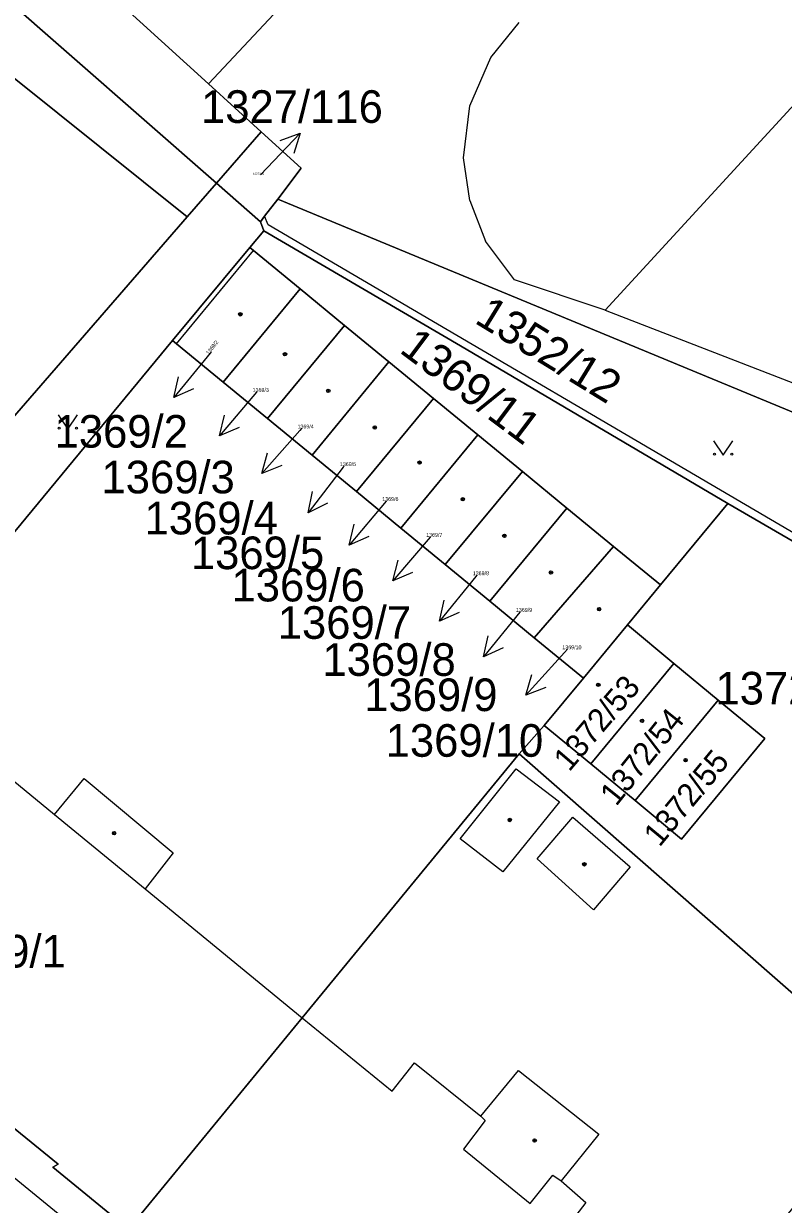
# Model space of a CAD drawing. Extents: x -598934 to -598196, y -1162208 to -1161502.
# Drawn here: x -598555.4 to -598515.8, y -1161819.5 to -1161757.9 of the extents above; entities that cross this region are included whole.
import ezdxf

# ---------------------------------------------------------------- set-up
doc = ezdxf.new("R2010")
doc.units = 0
for name, color, linetype in [('KN_CAR_KR', 7, 'Continuous'), ('KN_KULTURY', 7, 'Continuous'), ('KN_PARC_CIS_POM', 7, 'Continuous'), ('KN_PARC_CIS_POZ', 7, 'Continuous'), ('KN_PARC_CIS_STAV', 7, 'Continuous'), ('KN_PARC_PLOCHA', 7, 'Continuous'), ('PARC_C_SIPKA', 7, 'Continuous'), ('parcely_l', 7, 'Continuous')]:
    doc.layers.add(name, color=color, linetype=linetype)

msp = doc.modelspace()

# ---------------------------------------------------------------- linework, layer by layer
at = {"layer": 'KN_CAR_KR'}
for points in [[(-598510.88, -1161757.4), (-598525.11, -1161772.86)], [(-598531.06, -1161759.7), (-598529.59, -1161757.86)], [(-598532.16, -1161762.21), (-598531.06, -1161759.7)], [(-598532.49, -1161764.93), (-598532.16, -1161762.21)], [(-598532.16, -1161767.15), (-598532.49, -1161764.93)], [(-598532.16, -1161767.15), (-598531.34, -1161769.26)], [(-598542.68, -1161768.41), (-598542.87, -1161767.97)], [(-598512.86, -1161785.9), (-598542.68, -1161768.41)], [(-598529.83, -1161771.28), (-598531.34, -1161769.26)], [(-598547.46, -1161774.61), (-598543.45, -1161769.75)], [(-598525.11, -1161772.86), (-598529.83, -1161771.28)], [(-598525.11, -1161772.86), (-598507.38, -1161779.72)], [(-598562.32, -1161792.17), (-598553.81, -1161799.16)], [(-598532.66, -1161800.42), (-598529.75, -1161796.78)], [(-598529.75, -1161796.78), (-598527.49, -1161798.5)], [(-598553.81, -1161799.16), (-598552.27, -1161797.27)], [(-598552.27, -1161797.27), (-598547.63, -1161801.15)], [(-598527.49, -1161798.5), (-598530.44, -1161802.14)], [(-598553.81, -1161799.16), (-598549.09, -1161803.03)], [(-598528.65, -1161801.47), (-598526.79, -1161799.3)], [(-598526.79, -1161799.3), (-598523.8, -1161801.89)], [(-598530.44, -1161802.14), (-598532.66, -1161800.42)], [(-598547.63, -1161801.15), (-598549.09, -1161803.03)], [(-598525.72, -1161804.12), (-598528.65, -1161801.47)], [(-598523.8, -1161801.89), (-598525.72, -1161804.12)], [(-598549.09, -1161803.03), (-598540.91, -1161809.76)], [(-598570.5, -1161806.16), (-598543.75, -1161828.04)], [(-598540.91, -1161809.76), (-598536.21, -1161813.57)], [(-598536.21, -1161813.57), (-598535.04, -1161812.1)], [(-598535.04, -1161812.1), (-598531.58, -1161814.88)], [(-598531.58, -1161814.88), (-598529.62, -1161812.5)], [(-598529.62, -1161812.5), (-598525.44, -1161815.82)], [(-598531.58, -1161814.88), (-598531.36, -1161815.11)], [(-598531.36, -1161815.11), (-598532.49, -1161816.6)], [(-598525.44, -1161815.82), (-598527.39, -1161818.26)], [(-598532.49, -1161816.6), (-598529.01, -1161819.43)], [(-598529.01, -1161819.43), (-598527.84, -1161817.96)], [(-598527.84, -1161817.96), (-598527.39, -1161818.26)], [(-598527.39, -1161818.26), (-598526.12, -1161819.38)], [(-598526.12, -1161819.38), (-598527.21, -1161820.8)]]:
    msp.add_lwpolyline(points, dxfattribs=at)
at = {"layer": 'KN_KULTURY'}
for points in [[(-598553.622, -1161778.312), (-598553.122, -1161779.062), (-598552.622, -1161778.312)], [(-598519.452, -1161779.672), (-598518.952, -1161780.422), (-598518.452, -1161779.672)]]:
    msp.add_lwpolyline(points, dxfattribs=at)
for centre, radius in [((-598544.13, -1161773.08), 0.09), ((-598544.13, -1161773.08), 0.0398), ((-598541.8, -1161775.16), 0.09), ((-598541.8, -1161775.16), 0.0398), ((-598539.54, -1161777.07), 0.09), ((-598539.54, -1161777.07), 0.0398), ((-598553.572, -1161779.011), 0.05), ((-598552.673, -1161779.011), 0.05), ((-598537.12, -1161778.98), 0.09), ((-598537.12, -1161778.98), 0.0398), ((-598519.402, -1161780.371), 0.05), ((-598518.503, -1161780.371), 0.05), ((-598534.78, -1161780.81), 0.09), ((-598534.78, -1161780.81), 0.0398), ((-598532.53, -1161782.72), 0.09), ((-598532.53, -1161782.72), 0.0398), ((-598530.36, -1161784.63), 0.09), ((-598530.36, -1161784.63), 0.0398), ((-598527.93, -1161786.54), 0.09), ((-598527.93, -1161786.54), 0.0398), ((-598525.42, -1161788.45), 0.09), ((-598525.42, -1161788.45), 0.0398), ((-598525.46, -1161792.39), 0.09), ((-598525.46, -1161792.39), 0.0398), ((-598523.18, -1161794.27), 0.09), ((-598523.18, -1161794.27), 0.0398), ((-598520.91, -1161796.32), 0.09), ((-598520.91, -1161796.32), 0.0398), ((-598530.08, -1161799.44), 0.09), ((-598530.08, -1161799.44), 0.0398), ((-598550.71, -1161800.13), 0.09), ((-598550.71, -1161800.13), 0.0398), ((-598526.19, -1161801.75), 0.09), ((-598526.19, -1161801.75), 0.0398), ((-598528.78, -1161816.15), 0.09), ((-598528.78, -1161816.15), 0.0398)]:
    msp.add_circle(centre, radius, dxfattribs=at)
at = {"layer": 'KN_PARC_PLOCHA'}
for points in [[(-598468.63, -1161720.8), (-598458.77, -1161729.49), (-598474.53, -1161747.01), (-598505.54, -1161780.43), (-598505.91, -1161780.84), (-598507.88, -1161780.28), (-598515.19, -1161778.23), (-598542.18, -1161767.07), (-598540.95, -1161765.46), (-598543.04, -1161763.56), (-598545.78, -1161761.07), (-598536.13, -1161750.75), (-598533.19, -1161747.65), (-598527.64, -1161741.82), (-598526.22, -1161740.28), (-598520.88, -1161734.41), (-598507.87, -1161720.56), (-598509.16, -1161719.36), (-598497.98, -1161707.55), (-598490.92, -1161710.74), (-598487.64, -1161712.22), (-598474.84, -1161718), (-598472.67, -1161718.98)], [(-598533.19, -1161747.65), (-598536.13, -1161750.75), (-598545.78, -1161761.07), (-598554.08, -1161753.52), (-598551.27, -1161750.58), (-598546.27, -1161745.25), (-598541.41, -1161740.03)], [(-598545.37, -1161766.24), (-598546.9, -1161768), (-598558.22, -1161758.94), (-598584.7, -1161789.42), (-598582.15, -1161791.52), (-598581.74, -1161792.14), (-598581.82, -1161792.88), (-598583.78, -1161795.31), (-598586.17, -1161793.37), (-598587.35, -1161791.74), (-598588.19, -1161789.85), (-598588.71, -1161787.93), (-598588.96, -1161785.9), (-598588.8, -1161783.88), (-598588.18, -1161781.97), (-598586.75, -1161780.43), (-598578.97, -1161775.02), (-598578.23, -1161774.35), (-598560.03, -1161753.34), (-598556.71, -1161756.32)], [(-598546.9, -1161768), (-598573.46, -1161798.58), (-598576.17, -1161796.35), (-598576.9, -1161796.15), (-598577.52, -1161796.42), (-598579.52, -1161798.79), (-598583.78, -1161795.31), (-598581.82, -1161792.88), (-598581.74, -1161792.14), (-598582.15, -1161791.52), (-598584.7, -1161789.42), (-598558.22, -1161758.94)], [(-598542.18, -1161767.07), (-598542.87, -1161767.97), (-598543.08, -1161768.25), (-598545.37, -1161766.24), (-598543.04, -1161763.56), (-598540.95, -1161765.46)], [(-598543.08, -1161768.25), (-598542.91, -1161768.72), (-598543.64, -1161769.6), (-598547.66, -1161774.45), (-598562.32, -1161792.17), (-598571.07, -1161803.08), (-598574.88, -1161800.21), (-598573.46, -1161798.58), (-598546.9, -1161768), (-598545.37, -1161766.24)], [(-598505.91, -1161780.84), (-598511.67, -1161787.03), (-598518.7, -1161782.94), (-598532.65, -1161774.73), (-598542.91, -1161768.72), (-598543.08, -1161768.25), (-598542.87, -1161767.97), (-598542.18, -1161767.07), (-598515.19, -1161778.23), (-598507.88, -1161780.28)], [(-598518.7, -1161782.94), (-598522.22, -1161787.19), (-598524.67, -1161785.18), (-598527.1, -1161783.18), (-598529.42, -1161781.27), (-598531.74, -1161779.37), (-598534.06, -1161777.47), (-598536.38, -1161775.56), (-598538.7, -1161773.66), (-598541.01, -1161771.75), (-598543.45, -1161769.75), (-598543.64, -1161769.6), (-598542.91, -1161768.72), (-598532.65, -1161774.73)], [(-598541.01, -1161771.75), (-598545.03, -1161776.61), (-598547.46, -1161774.61), (-598547.66, -1161774.45), (-598543.64, -1161769.6), (-598543.45, -1161769.75)], [(-598538.7, -1161773.66), (-598542.71, -1161778.51), (-598545.03, -1161776.61), (-598541.01, -1161771.75)], [(-598536.38, -1161775.56), (-598540.39, -1161780.42), (-598542.71, -1161778.51), (-598538.7, -1161773.66)], [(-598534.06, -1161777.47), (-598538.07, -1161782.32), (-598540.39, -1161780.42), (-598536.38, -1161775.56)], [(-598531.74, -1161779.37), (-598535.76, -1161784.22), (-598538.07, -1161782.32), (-598534.06, -1161777.47)], [(-598529.42, -1161781.27), (-598533.44, -1161786.13), (-598535.76, -1161784.22), (-598531.74, -1161779.37)], [(-598527.1, -1161783.18), (-598531.12, -1161788.03), (-598533.44, -1161786.13), (-598529.42, -1161781.27)], [(-598524.67, -1161785.18), (-598528.8, -1161789.94), (-598531.12, -1161788.03), (-598527.1, -1161783.18)], [(-598522.22, -1161787.19), (-598523.94, -1161789.27), (-598526.24, -1161792.04), (-598528.8, -1161789.94), (-598524.67, -1161785.18)], [(-598521.52, -1161791.28), (-598525.85, -1161796.52), (-598528.28, -1161794.51), (-598526.24, -1161792.04), (-598523.94, -1161789.27)], [(-598519.21, -1161793.19), (-598523.54, -1161798.43), (-598525.85, -1161796.52), (-598521.52, -1161791.28)], [(-598523.54, -1161798.43), (-598519.21, -1161793.19), (-598516.78, -1161795.2), (-598521.12, -1161800.44)], [(-598510.08, -1161813.08), (-598511.93, -1161815.43), (-598520.61, -1161826.23), (-598529.88, -1161836.77), (-598536.18, -1161831.59), (-598536.34, -1161831.83), (-598543.64, -1161825.96), (-598543.35, -1161825.68), (-598549.7, -1161820.46), (-598540.91, -1161809.76), (-598529.59, -1161796)]]:
    msp.add_lwpolyline(points, close=True, dxfattribs=at)
for points in [[(-598554.08, -1161753.52), (-598545.78, -1161761.07), (-598543.04, -1161763.56), (-598545.37, -1161766.24), (-598556.71, -1161756.32)], [(-598562.32, -1161792.17), (-598547.66, -1161774.45), (-598547.46, -1161774.61), (-598545.03, -1161776.61), (-598542.71, -1161778.51), (-598540.39, -1161780.42), (-598538.07, -1161782.32), (-598535.76, -1161784.22), (-598533.44, -1161786.13), (-598531.12, -1161788.03), (-598528.8, -1161789.94), (-598526.24, -1161792.04), (-598528.28, -1161794.51), (-598529.59, -1161796), (-598540.91, -1161809.76), (-598549.7, -1161820.46), (-598549.98, -1161820.75), (-598553.9, -1161817.54), (-598553.63, -1161817.38), (-598558.7, -1161813.26)], [(-598510.08, -1161813.08), (-598529.59, -1161796), (-598528.28, -1161794.51), (-598525.85, -1161796.52), (-598523.54, -1161798.43), (-598521.12, -1161800.44), (-598516.78, -1161795.2), (-598519.21, -1161793.19), (-598521.52, -1161791.28), (-598523.94, -1161789.27), (-598522.22, -1161787.19), (-598518.7, -1161782.94), (-598511.67, -1161787.03)], [(-598558.7, -1161813.26), (-598553.63, -1161817.38), (-598553.9, -1161817.54), (-598549.98, -1161820.75)]]:
    msp.add_lwpolyline(points, dxfattribs=at)
at = {"layer": 'PARC_C_SIPKA'}
for points in [[(-598543.08, -1161765.8), (-598541.002, -1161763.637)], [(-598542.055, -1161764.011), (-598541.002, -1161763.637), (-598541.334, -1161764.704)], [(-598545.65, -1161775.03), (-598545.7, -1161775.1), (-598547.597, -1161777.424)], [(-598546.577, -1161776.966), (-598547.597, -1161777.424), (-598547.352, -1161776.334)], [(-598543.27, -1161777.12), (-598543.28, -1161777.13), (-598545.22, -1161779.418)], [(-598544.192, -1161778.979), (-598545.22, -1161779.418), (-598544.955, -1161778.332)], [(-598540.93, -1161779.03), (-598541.02, -1161779.13), (-598543.008, -1161781.376)], [(-598541.971, -1161780.959), (-598543.008, -1161781.376), (-598542.72, -1161780.296)], [(-598538.72, -1161780.99), (-598538.76, -1161781.04), (-598540.584, -1161783.422)], [(-598539.579, -1161782.932), (-598540.584, -1161783.422), (-598540.373, -1161782.324)], [(-598536.51, -1161782.81), (-598536.52, -1161782.82), (-598538.46, -1161785.108)], [(-598537.432, -1161784.669), (-598538.46, -1161785.108), (-598538.195, -1161784.022)], [(-598534.22, -1161784.68), (-598534.23, -1161784.69), (-598536.17, -1161786.978)], [(-598535.142, -1161786.539), (-598536.17, -1161786.978), (-598535.905, -1161785.892)], [(-598531.79, -1161786.68), (-598531.84, -1161786.75), (-598533.736, -1161789.074)], [(-598532.717, -1161788.616), (-598533.736, -1161789.074), (-598533.492, -1161787.984)], [(-598529.54, -1161788.59), (-598529.55, -1161788.6), (-598531.441, -1161790.929)], [(-598530.422, -1161790.468), (-598531.441, -1161790.929), (-598531.199, -1161789.837)], [(-598527.07, -1161790.54), (-598527.22, -1161790.71), (-598529.237, -1161792.931)], [(-598528.194, -1161792.527), (-598529.237, -1161792.931), (-598528.935, -1161791.855)]]:
    msp.add_lwpolyline(points, dxfattribs=at)
at = {"layer": 'parcely_l'}
for points in [[(-598545.78, -1161761.07), (-598554.08, -1161753.52), (-598551.27, -1161750.58), (-598546.27, -1161745.25), (-598541.41, -1161740.03)], [(-598533.19, -1161747.65), (-598536.13, -1161750.75), (-598545.78, -1161761.07)], [(-598560.03, -1161753.34), (-598556.71, -1161756.32), (-598545.37, -1161766.24)], [(-598546.9, -1161768), (-598558.22, -1161758.94), (-598584.7, -1161789.42), (-598582.15, -1161791.52), (-598581.74, -1161792.14), (-598581.82, -1161792.88), (-598583.78, -1161795.31)], [(-598545.78, -1161761.07), (-598543.04, -1161763.56)], [(-598545.37, -1161766.24), (-598543.04, -1161763.56)], [(-598543.04, -1161763.56), (-598540.95, -1161765.46), (-598542.18, -1161767.07)], [(-598546.9, -1161768), (-598545.37, -1161766.24)], [(-598545.37, -1161766.24), (-598543.08, -1161768.25)], [(-598543.08, -1161768.25), (-598542.87, -1161767.97), (-598542.18, -1161767.07)], [(-598542.18, -1161767.07), (-598515.19, -1161778.23), (-598507.88, -1161780.28), (-598505.91, -1161780.84)], [(-598573.46, -1161798.58), (-598546.9, -1161768)], [(-598543.64, -1161769.6), (-598542.91, -1161768.72)], [(-598543.08, -1161768.25), (-598542.91, -1161768.72)], [(-598542.91, -1161768.72), (-598532.65, -1161774.73), (-598518.7, -1161782.94)], [(-598543.64, -1161769.6), (-598547.66, -1161774.45)], [(-598541.01, -1161771.75), (-598543.45, -1161769.75), (-598543.64, -1161769.6)], [(-598541.01, -1161771.75), (-598545.03, -1161776.61)], [(-598538.7, -1161773.66), (-598541.01, -1161771.75)], [(-598542.71, -1161778.51), (-598538.7, -1161773.66)], [(-598538.7, -1161773.66), (-598536.38, -1161775.56)], [(-598547.66, -1161774.45), (-598562.32, -1161792.17), (-598571.07, -1161803.08)], [(-598545.03, -1161776.61), (-598547.46, -1161774.61), (-598547.66, -1161774.45)], [(-598536.38, -1161775.56), (-598540.39, -1161780.42)], [(-598536.38, -1161775.56), (-598534.06, -1161777.47)], [(-598542.71, -1161778.51), (-598545.03, -1161776.61)], [(-598534.06, -1161777.47), (-598538.07, -1161782.32)], [(-598531.74, -1161779.37), (-598534.06, -1161777.47)], [(-598540.39, -1161780.42), (-598542.71, -1161778.51)], [(-598535.76, -1161784.22), (-598531.74, -1161779.37)], [(-598531.74, -1161779.37), (-598529.42, -1161781.27)], [(-598538.07, -1161782.32), (-598540.39, -1161780.42)], [(-598529.42, -1161781.27), (-598533.44, -1161786.13)], [(-598527.1, -1161783.18), (-598529.42, -1161781.27)], [(-598535.76, -1161784.22), (-598538.07, -1161782.32)], [(-598527.1, -1161783.18), (-598531.12, -1161788.03)], [(-598524.67, -1161785.18), (-598527.1, -1161783.18)], [(-598518.7, -1161782.94), (-598522.22, -1161787.19)], [(-598511.67, -1161787.03), (-598518.7, -1161782.94)], [(-598533.44, -1161786.13), (-598535.76, -1161784.22)], [(-598528.8, -1161789.94), (-598524.67, -1161785.18)], [(-598524.67, -1161785.18), (-598522.22, -1161787.19)], [(-598531.12, -1161788.03), (-598533.44, -1161786.13)], [(-598522.22, -1161787.19), (-598523.94, -1161789.27)], [(-598528.8, -1161789.94), (-598531.12, -1161788.03)], [(-598526.24, -1161792.04), (-598523.94, -1161789.27)], [(-598523.94, -1161789.27), (-598521.52, -1161791.28)], [(-598526.24, -1161792.04), (-598528.8, -1161789.94)], [(-598521.52, -1161791.28), (-598525.85, -1161796.52)], [(-598521.52, -1161791.28), (-598519.21, -1161793.19)], [(-598528.28, -1161794.51), (-598526.24, -1161792.04)], [(-598519.21, -1161793.19), (-598523.54, -1161798.43)], [(-598519.21, -1161793.19), (-598516.78, -1161795.2), (-598521.12, -1161800.44), (-598523.54, -1161798.43)], [(-598529.59, -1161796), (-598528.28, -1161794.51)], [(-598525.85, -1161796.52), (-598528.28, -1161794.51)], [(-598549.7, -1161820.46), (-598540.91, -1161809.76), (-598529.59, -1161796)], [(-598510.08, -1161813.08), (-598529.59, -1161796)], [(-598523.54, -1161798.43), (-598525.85, -1161796.52)], [(-598571.24, -1161803.35), (-598567.29, -1161806.54), (-598567.07, -1161806.32), (-598561.82, -1161810.64), (-598562.01, -1161810.89), (-598558.91, -1161813.43), (-598558.7, -1161813.26), (-598553.63, -1161817.38), (-598553.9, -1161817.54), (-598549.98, -1161820.75), (-598549.7, -1161820.46)]]:
    msp.add_lwpolyline(points, dxfattribs=at)

# ---------------------------------------------------------------- texts
at = {"layer": 'KN_PARC_CIS_POM'}
for s, height, p in [('1327/116', 0.1, (-598543.463, -1161765.8)), ('1369/3', 0.2, (-598543.487, -1161777.12)), ('1369/4', 0.2, (-598541.147, -1161779.03)), ('1369/5', 0.2, (-598538.937, -1161780.99)), ('1369/6', 0.2, (-598536.727, -1161782.81)), ('1369/7', 0.2, (-598534.437, -1161784.68)), ('1369/8', 0.2, (-598532.007, -1161786.68)), ('1369/9', 0.2, (-598529.757, -1161788.59)), ('1369/10', 0.2, (-598527.337, -1161790.54))]:
    msp.add_text(s, height=height, dxfattribs=at).set_placement(p)
msp.add_text('1369/2', height=0.2, rotation=51.29801, dxfattribs=at).set_placement((-598545.785, -1161775.199))
at = {"layer": 'KN_PARC_CIS_POZ'}
for s, p in [('1327/116', (-598546.177, -1161763.1)), ('1372/52', (-598519.352, -1161793.42))]:
    msp.add_text(s, height=1.7, dxfattribs=at).set_placement(p)
for s, rotation, p in [('1352/12', 328.49968, (-598531.975, -1161773.494)), ('1369/11', 323.09987, (-598535.892, -1161775.024))]:
    msp.add_text(s, height=1.7, rotation=rotation, dxfattribs=at).set_placement(p)
at = {"layer": 'KN_PARC_CIS_STAV'}
for s, p in [('1369/2', (-598553.815, -1161780.03)), ('1369/3', (-598551.37, -1161782.414)), ('1369/4', (-598549.123, -1161784.553)), ('1369/5', (-598546.708, -1161786.365)), ('1369/6', (-598544.588, -1161788.047)), ('1369/7', (-598542.178, -1161789.997)), ('1369/8', (-598539.848, -1161791.927)), ('1369/9', (-598537.67, -1161793.763)), ('1369/10', (-598536.55, -1161796.145)), ('1369/1', (-598560.182, -1161807.13))]:
    msp.add_text(s, height=1.7, dxfattribs=at).set_placement(p)
for s, rotation, p in [('1372/53', 49.49917, (-598526.979, -1161796.967)), ('1372/54', 51.29993, (-598524.53, -1161798.769)), ('1372/55', 50.4006, (-598522.27, -1161800.893))]:
    msp.add_text(s, height=1.2, rotation=rotation, dxfattribs=at).set_placement(p)

doc.saveas('drawing.dxf')
